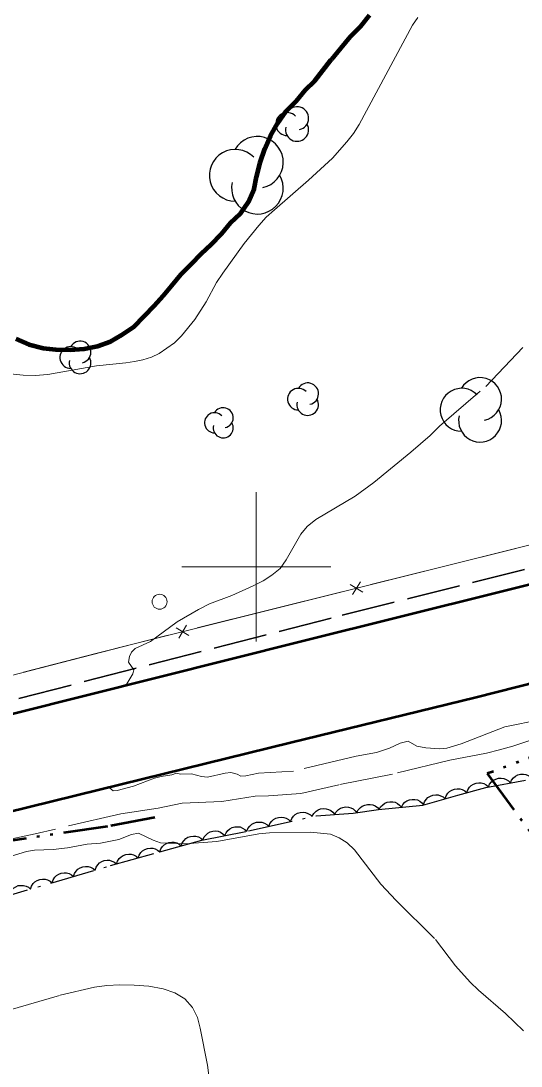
# Model space of a CAD drawing. Extents: x 355726 to 357533, y 5103782 to 5105258.
# Drawn here: x 356084.2 to 356117.7, y 5104766.6 to 5104836.6 of the extents above; entities that cross this region are included whole.
import ezdxf

# ---------------------------------------------------------------- set-up
doc = ezdxf.new("R2010")
doc.units = 0
doc.header["$LTSCALE"] = 0.6
for name, pattern in [('DASH_DOUBLE_DOT', [9.2, 5, -1.2, 0.3, -1.2, 0.3, -1.2]), ('DOT_DASHED', [7.7, 5, -1.2, 0.3, -1.2]), ('LONG_DASHED', [7.5, 6, -1.5])]:
    doc.linetypes.add(name, pattern=pattern)
for name, color, linetype, lineweight in [('2', 7, 'LONG_DASHED', 13), ('21', 7, 'LONG_DASHED', 35), ('36', 7, 'Continuous', 13), ('37', 7, 'Continuous', 13), ('4', 7, 'DASH_DOUBLE_DOT', 53), ('44', 7, 'Continuous', 25), ('61', 7, 'Continuous', 13)]:
    doc.layers.add(name, color=color, linetype=linetype, lineweight=lineweight)

msp = doc.modelspace()

# ---------------------------------------------------------------- linework, layer by layer
at = {"layer": '2', "linetype": 'Continuous'}
for points in [[(356103.5, 5104825.9), (356105.1, 5104827.38), (356106.07, 5104828.46), (356106.51, 5104829.03), (356106.88, 5104829.63), (356110.47, 5104836.28), (356110.83, 5104836.79)], [(356082.87, 5104812.99), (356084.38, 5104812.84), (356085.19, 5104812.82), (356086.04, 5104812.88), (356089.29, 5104813.47), (356091.25, 5104813.66), (356091.83, 5104813.76), (356092.4, 5104813.87), (356092.97, 5104814.05), (356093.5, 5104814.3), (356094.51, 5104815.01), (356094.98, 5104815.48), (356095.88, 5104816.58), (356096.63, 5104817.76), (356097.33, 5104819.04), (356097.75, 5104819.68), (356099.18, 5104821.66), (356100.17, 5104822.86), (356100.67, 5104823.42), (356101.21, 5104823.92), (356103.5, 5104825.9)]]:
    msp.add_lwpolyline(points, dxfattribs=at)
at = {"layer": '2'}
for points in [[(356091.12, 5104792.01), (356091.32, 5104792.18), (356091.73, 5104792.84), (356091.79, 5104793.12), (356091.43, 5104793.63), (356091.51, 5104794.01), (356091.63, 5104794.3), (356091.89, 5104794.54), (356092.9, 5104795.01), (356094.69, 5104796.32), (356096.12, 5104797.16), (356096.86, 5104797.54), (356098.35, 5104798.09), (356099.8, 5104798.73), (356100.47, 5104799.08), (356101.05, 5104799.45), (356101.59, 5104799.9), (356102, 5104800.48), (356102.98, 5104802.19), (356103.4, 5104802.7), (356103.98, 5104803.17), (356106.62, 5104804.75), (356107.87, 5104805.66), (356110.36, 5104807.68), (356111.64, 5104808.8), (356112.28, 5104809.43), (356115.37, 5104812.09), (356118.26, 5104815.13)], [(356123.14, 5104789.97), (356117.18, 5104788), (356116.3, 5104787.75), (356115.43, 5104787.53), (356112.96, 5104787.07), (356109.12, 5104786.12), (356105.52, 5104785.41), (356102.98, 5104784.84), (356100.82, 5104784.67), (356099.93, 5104784.66), (356097.7, 5104784.3), (356095.03, 5104784.18), (356093.42, 5104783.84), (356090.92, 5104783.48), (356085.18, 5104782.13), (356083.3, 5104781.73)], [(356119.08, 5104789.79), (356116.65, 5104789.3), (356113.72, 5104788.15), (356112.76, 5104787.87), (356112.28, 5104787.82), (356111.35, 5104787.88), (356110.76, 5104788.01), (356110.17, 5104788.34), (356109.63, 5104788.2), (356108.92, 5104787.86), (356108.06, 5104787.57), (356106.7, 5104787.34), (356102.5, 5104786.33), (356100.14, 5104786.19), (356099.29, 5104786.01), (356098.96, 5104786), (356098.72, 5104786.13), (356098.29, 5104786.23), (356097.91, 5104786.2), (356096.73, 5104785.92), (356096.32, 5104785.96), (356095.66, 5104786.15), (356094.93, 5104786.13), (356094.65, 5104786.19), (356094.33, 5104786.07), (356093.63, 5104785.98), (356093.19, 5104785.86), (356091.78, 5104785.32), (356090.67, 5104785.04), (356090.41, 5104785.01), (356090.14, 5104785.24)], [(356082.62, 5104780.34), (356084.61, 5104780.94), (356085.15, 5104781.03), (356086.4, 5104781.09), (356087.34, 5104781.2), (356088.67, 5104781.43), (356089.57, 5104781.5), (356090.78, 5104781.76), (356091.64, 5104782.08), (356092.11, 5104782.17), (356093.1, 5104781.7), (356093.57, 5104781.53), (356095.22, 5104781.45), (356097.35, 5104781.61), (356100.18, 5104782.13), (356100.88, 5104782.2), (356103.64, 5104782.25), (356104.97, 5104782.11), (356105.56, 5104781.86), (356106.09, 5104781.53), (356106.57, 5104781.05), (356108.34, 5104778.76), (356109.37, 5104777.66), (356112.01, 5104775.05), (356113.35, 5104773.3), (356114.33, 5104772.19), (356114.88, 5104771.66), (356116.69, 5104770.09), (356117.91, 5104768.93)], [(356083.36, 5104770.3), (356086.87, 5104771.32), (356089.15, 5104771.86), (356089.99, 5104771.97), (356090.86, 5104772.01), (356091.82, 5104771.99), (356092.8, 5104771.92), (356093.75, 5104771.76), (356094.54, 5104771.49), (356095.21, 5104771.07), (356095.72, 5104770.51), (356096.05, 5104769.84), (356096.24, 5104769.12), (356096.74, 5104766.63), (356096.94, 5104765.05)]]:
    msp.add_lwpolyline(points, dxfattribs=at)
at = {"layer": '21', "linetype": 'Continuous', "lineweight": 53}
for points in [[(356265.12, 5104834.88), (356257.59, 5104833.43), (356249.24, 5104831.48), (356241.54, 5104829.79), (356235.3, 5104828.24), (356228.28, 5104826), (356220.13, 5104823.86), (356211.31, 5104821.8), (356200.68, 5104819.37), (356190.43, 5104816.84), (356179.84, 5104814.21), (356168.92, 5104811.4), (356156.43, 5104808.45), (356123.02, 5104799.98), (356103.02, 5104795), (356083.74, 5104790.16), (356066.42, 5104785.94), (356046.6, 5104780.55), (356019.42, 5104772.79), (356007.97, 5104769.51), (355987.34, 5104763.62), (355953.78, 5104754.18)], [(356261.8, 5104828.33), (356252.8, 5104826.47), (356245.44, 5104824.76), (356238.22, 5104822.96), (356233.62, 5104821.5), (356227.06, 5104819.47), (356213.46, 5104816), (356201.5, 5104813.08), (356187.44, 5104809.63), (356171.15, 5104805.42), (356156.01, 5104801.55), (356141.11, 5104797.95), (356114.74, 5104791.25), (356102.3, 5104788.23), (356089.5, 5104785.08), (356076.87, 5104781.97), (356064.9, 5104778.63), (356049.66, 5104774.82), (356033.83, 5104770.29), (356032.1, 5104769.8)]]:
    msp.add_lwpolyline(points, dxfattribs=at)
at = {"layer": '21'}
msp.add_lwpolyline([(356160.11, 5104810.43), (356157.25, 5104809.72), (356105.02, 5104796.58), (356064.05, 5104786.04), (356047.45, 5104781.71)], dxfattribs=at)
at = {"layer": '36'}
msp.add_circle((356093.519, 5104797.67), 0.5, dxfattribs=at)
at = {"layer": '37'}
for p, q in [((356112.53, 5104800.03), (356117.38, 5104801.24)), ((356107.68, 5104798.82), (356112.53, 5104800.03)), ((356106.45, 5104798.15), (356106.97, 5104799)), ((356100.89, 5104797.12), (356105.74, 5104798.33)), ((356107.14, 5104798.32), (356106.28, 5104798.83)), ((356096.04, 5104795.92), (356100.89, 5104797.12)), ((356094.81, 5104795.24), (356095.32, 5104796.1)), ((356095.49, 5104795.42), (356094.64, 5104795.93)), ((356084.41, 5104792.95), (356089.25, 5104794.2))]:
    msp.add_line(p, q, dxfattribs=at)
for points in [[(356040.78, 5104914.05), (356040.73, 5104914), (356026.2, 5104918.42), (356023.13, 5104909.33), (356033.59, 5104858.78), (356038.69, 5104834.32), (356042.77, 5104814.09), (356048.28, 5104787.91), (356052.77, 5104784.78), (356091.72, 5104794.84), (356125.59, 5104803.28), (356157.52, 5104811.08), (356157.7, 5104814.25), (356129.85, 5104843.18), (356126.04, 5104847.65), (356126.51, 5104847.98), (356130.53, 5104851.49), (356164.66, 5104815.34)], [(356089.25, 5104794.2), (356091.72, 5104794.84), (356094.1, 5104795.43)]]:
    msp.add_lwpolyline(points, dxfattribs=at)
at = {"layer": '4', "linetype": 'Continuous', "lineweight": 90}
for points in [[(356105, 5104833.94), (356105.05, 5104834.01), (356105.66, 5104834.75), (356106.28, 5104835.5), (356106.97, 5104836.2), (356107.59, 5104836.94)], [(356083.89, 5104815.28), (356084.76, 5104814.89), (356085.72, 5104814.65), (356086.57, 5104814.57), (356087.53, 5104814.53), (356088.46, 5104814.6), (356089.36, 5104814.78), (356090.23, 5104815.09), (356090.99, 5104815.55), (356091.79, 5104816.09), (356092.48, 5104816.8), (356093.17, 5104817.5), (356093.75, 5104818.16), (356094.32, 5104818.83), (356094.94, 5104819.58), (356095.63, 5104820.28), (356096.32, 5104820.98), (356096.97, 5104821.6), (356097.66, 5104822.3), (356098.28, 5104823.05), (356098.93, 5104823.67), (356099.47, 5104824.46), (356099.86, 5104825.33), (356100.02, 5104826.13), (356100.26, 5104827.09), (356100.57, 5104828), (356100.96, 5104828.87), (356101.43, 5104829.7), (356101.97, 5104830.49), (356102.66, 5104831.19), (356103.28, 5104831.93), (356103.93, 5104832.56), (356105, 5104833.94)]]:
    msp.add_lwpolyline(points, dxfattribs=at)
at = {"layer": '4'}
for points in [[(356275.82, 5104827.4), (356259.16, 5104824.29), (356242.37, 5104820.67), (356222.98, 5104816.68), (356200.05, 5104810.25), (356173.8, 5104804), (356150.6, 5104797.48), (356131.4, 5104792.09), (356115.47, 5104786.16), (356121.71, 5104777.69), (356126.91, 5104771.09), (356127.34, 5104770.51), (356127.73, 5104769.93), (356128.06, 5104769.33), (356128.39, 5104768.7), (356128.68, 5104768.04), (356128.97, 5104767.36), (356129.29, 5104766.63), (356129.65, 5104765.88)], [(356093.21, 5104783.23), (356090.04, 5104782.63), (356083.67, 5104781.68), (356075.31, 5104779.38), (356064.67, 5104776.26), (356051.91, 5104773), (356039.32, 5104768.79), (356038.13, 5104768.54)]]:
    msp.add_lwpolyline(points, dxfattribs=at)
at = {"layer": '44', "linetype": 'DOT_DASHED'}
msp.add_lwpolyline([(356042.27, 5104766.28), (356042.61, 5104766.88), (356043.72, 5104767.45), (356046.41, 5104768.7), (356049.71, 5104769.62), (356053.77, 5104770.5), (356062.42, 5104773.28), (356063.83, 5104773.67), (356066.01, 5104774.03), (356068.19, 5104774.39), (356070.07, 5104774.91), (356078.03, 5104776.48), (356081.79, 5104777.53), (356090.24, 5104780), (356093.53, 5104780.92), (356096.35, 5104781.71), (356099.47, 5104782.32), (356104, 5104783.34), (356106.48, 5104783.52), (356108.19, 5104783.75), (356111.15, 5104784.06), (356113.5, 5104784.72), (356115.38, 5104785.24), (356118.03, 5104785.73)], dxfattribs=at)
at = {"layer": '44'}
for points in [[(356115.55, 5104785.27), (356115.63, 5104785.46), (356115.76, 5104785.62), (356115.89, 5104785.73), (356116.04, 5104785.8), (356116.22, 5104785.85), (356116.41, 5104785.85), (356116.58, 5104785.84), (356116.74, 5104785.77), (356116.89, 5104785.67), (356117.02, 5104785.54)], [(356117.02, 5104785.54), (356117.1, 5104785.73), (356117.24, 5104785.89), (356117.36, 5104786), (356117.52, 5104786.07), (356117.7, 5104786.12), (356117.89, 5104786.13), (356118.05, 5104786.11), (356118.21, 5104786.04), (356118.37, 5104785.94), (356118.5, 5104785.82)], [(356112.65, 5104784.48), (356112.72, 5104784.68), (356112.84, 5104784.85), (356112.95, 5104784.97), (356113.1, 5104785.06), (356113.27, 5104785.12), (356113.46, 5104785.14), (356113.63, 5104785.14), (356113.79, 5104785.09), (356113.96, 5104785), (356114.1, 5104784.89)], [(356114.1, 5104784.89), (356114.16, 5104785.08), (356114.28, 5104785.25), (356114.4, 5104785.37), (356114.55, 5104785.46), (356114.72, 5104785.52), (356114.91, 5104785.54), (356115.07, 5104785.54), (356115.24, 5104785.49), (356115.41, 5104785.4), (356115.54, 5104785.29)], [(356108.23, 5104783.75), (356108.33, 5104783.94), (356108.47, 5104784.08), (356108.6, 5104784.18), (356108.76, 5104784.24), (356108.95, 5104784.28), (356109.14, 5104784.27), (356109.3, 5104784.24), (356109.45, 5104784.16), (356109.6, 5104784.05), (356109.72, 5104783.91)], [(356109.72, 5104783.91), (356109.82, 5104784.09), (356109.96, 5104784.24), (356110.09, 5104784.34), (356110.26, 5104784.4), (356110.44, 5104784.44), (356110.63, 5104784.42), (356110.79, 5104784.4), (356110.95, 5104784.32), (356111.09, 5104784.2), (356111.21, 5104784.07)], [(356111.21, 5104784.08), (356111.27, 5104784.27), (356111.39, 5104784.44), (356111.5, 5104784.56), (356111.66, 5104784.65), (356111.83, 5104784.72), (356112.02, 5104784.74), (356112.18, 5104784.74), (356112.35, 5104784.68), (356112.52, 5104784.6), (356112.65, 5104784.48)], [(356102.29, 5104782.96), (356102.37, 5104783.15), (356102.49, 5104783.31), (356102.61, 5104783.42), (356102.77, 5104783.51), (356102.94, 5104783.56), (356103.14, 5104783.57), (356103.3, 5104783.56), (356103.46, 5104783.5), (356103.62, 5104783.41), (356103.75, 5104783.28)], [(356103.75, 5104783.32), (356103.85, 5104783.5), (356104, 5104783.64), (356104.14, 5104783.74), (356104.3, 5104783.8), (356104.49, 5104783.82), (356104.68, 5104783.81), (356104.84, 5104783.77), (356104.99, 5104783.69), (356105.13, 5104783.57), (356105.25, 5104783.43)], [(356105.25, 5104783.43), (356105.35, 5104783.61), (356105.5, 5104783.75), (356105.63, 5104783.85), (356105.8, 5104783.9), (356105.98, 5104783.93), (356106.17, 5104783.91), (356106.33, 5104783.88), (356106.49, 5104783.8), (356106.63, 5104783.68), (356106.74, 5104783.54)], [(356106.74, 5104783.55), (356106.83, 5104783.74), (356106.97, 5104783.89), (356107.1, 5104783.99), (356107.26, 5104784.06), (356107.44, 5104784.1), (356107.63, 5104784.1), (356107.8, 5104784.07), (356107.96, 5104784), (356108.11, 5104783.89), (356108.23, 5104783.75)], [(356099.36, 5104782.3), (356099.44, 5104782.49), (356099.57, 5104782.65), (356099.69, 5104782.77), (356099.84, 5104782.85), (356100.02, 5104782.9), (356100.21, 5104782.91), (356100.37, 5104782.9), (356100.54, 5104782.84), (356100.7, 5104782.75), (356100.83, 5104782.63)], [(356100.83, 5104782.63), (356100.9, 5104782.82), (356101.03, 5104782.98), (356101.15, 5104783.09), (356101.3, 5104783.18), (356101.48, 5104783.23), (356101.67, 5104783.24), (356101.84, 5104783.23), (356102, 5104783.17), (356102.16, 5104783.08), (356102.29, 5104782.96)], [(356096.42, 5104781.72), (356096.5, 5104781.92), (356096.63, 5104782.07), (356096.75, 5104782.18), (356096.91, 5104782.26), (356097.09, 5104782.31), (356097.28, 5104782.32), (356097.44, 5104782.3), (356097.61, 5104782.24), (356097.76, 5104782.14), (356097.89, 5104782.01)], [(356097.89, 5104782.01), (356097.97, 5104782.2), (356098.1, 5104782.36), (356098.23, 5104782.47), (356098.38, 5104782.55), (356098.56, 5104782.6), (356098.75, 5104782.6), (356098.92, 5104782.59), (356099.08, 5104782.52), (356099.24, 5104782.43), (356099.36, 5104782.3)], [(356093.53, 5104780.92), (356093.6, 5104781.12), (356093.71, 5104781.28), (356093.83, 5104781.4), (356093.98, 5104781.49), (356094.15, 5104781.56), (356094.34, 5104781.58), (356094.5, 5104781.58), (356094.67, 5104781.53), (356094.84, 5104781.44), (356094.97, 5104781.32)], [(356094.97, 5104781.32), (356095.04, 5104781.52), (356095.16, 5104781.69), (356095.27, 5104781.81), (356095.42, 5104781.9), (356095.59, 5104781.96), (356095.79, 5104781.98), (356095.95, 5104781.98), (356096.12, 5104781.93), (356096.28, 5104781.85), (356096.42, 5104781.73)], [(356090.64, 5104780.11), (356090.71, 5104780.31), (356090.82, 5104780.48), (356090.94, 5104780.6), (356091.09, 5104780.69), (356091.26, 5104780.75), (356091.45, 5104780.77), (356091.62, 5104780.77), (356091.78, 5104780.72), (356091.95, 5104780.63), (356092.09, 5104780.52)], [(356092.09, 5104780.52), (356092.15, 5104780.71), (356092.27, 5104780.88), (356092.38, 5104781), (356092.53, 5104781.09), (356092.71, 5104781.15), (356092.9, 5104781.17), (356093.06, 5104781.17), (356093.23, 5104781.12), (356093.39, 5104781.04), (356093.53, 5104780.92)], [(356089.2, 5104779.7), (356089.26, 5104779.89), (356089.38, 5104780.06), (356089.49, 5104780.18), (356089.64, 5104780.27), (356089.81, 5104780.34), (356090, 5104780.36), (356090.17, 5104780.37), (356090.33, 5104780.31), (356090.5, 5104780.23), (356090.64, 5104780.12)], [(356086.32, 5104778.85), (356086.38, 5104779.05), (356086.5, 5104779.22), (356086.61, 5104779.34), (356086.76, 5104779.43), (356086.93, 5104779.5), (356087.12, 5104779.52), (356087.29, 5104779.52), (356087.46, 5104779.47), (356087.62, 5104779.39), (356087.76, 5104779.28)], [(356087.76, 5104779.28), (356087.82, 5104779.47), (356087.94, 5104779.64), (356088.05, 5104779.76), (356088.2, 5104779.85), (356088.37, 5104779.92), (356088.56, 5104779.94), (356088.73, 5104779.95), (356088.89, 5104779.89), (356089.06, 5104779.81), (356089.2, 5104779.7)], [(356083.44, 5104778.01), (356083.5, 5104778.21), (356083.62, 5104778.38), (356083.73, 5104778.5), (356083.88, 5104778.59), (356084.05, 5104778.66), (356084.24, 5104778.68), (356084.41, 5104778.68), (356084.58, 5104778.63), (356084.74, 5104778.55), (356084.88, 5104778.43)], [(356084.88, 5104778.43), (356084.94, 5104778.63), (356085.06, 5104778.8), (356085.17, 5104778.92), (356085.32, 5104779.01), (356085.49, 5104779.08), (356085.68, 5104779.1), (356085.85, 5104779.1), (356086.02, 5104779.05), (356086.18, 5104778.97), (356086.32, 5104778.85)]]:
    msp.add_lwpolyline(points, dxfattribs=at)
for centre, radius, start, end in [((356102.069, 5104829.657), 0.771, 44.11537, 269.80396), ((356102.732, 5104830.043), 0.771, 282.26917, 149.72626), ((356102.732, 5104829.272), 0.771, 166.93686, 29.62122), ((356100.073, 5104827.095), 1.731, 282.26917, 149.72626), ((356098.584, 5104826.229), 1.731, 44.11537, 269.80396), ((356100.073, 5104825.364), 1.731, 166.93686, 29.62122), ((356088.194, 5104814.39), 0.727, 282.26917, 149.72626), ((356087.568, 5104814.026), 0.727, 44.11537, 269.80396), ((356088.194, 5104813.663), 0.727, 166.93686, 29.62122), ((356103.443, 5104811.599), 0.724, 282.26917, 149.72626), ((356114.991, 5104811.242), 1.439, 282.26917, 149.72626), ((356102.82, 5104811.236), 0.724, 44.11537, 269.80396), ((356113.754, 5104810.523), 1.439, 44.11537, 269.80396), ((356103.443, 5104810.874), 0.724, 166.93686, 29.62122), ((356097.203, 5104809.655), 0.673, 44.11537, 269.80396), ((356097.781, 5104809.992), 0.673, 282.26917, 149.72626), ((356114.991, 5104809.803), 1.439, 166.93686, 29.62122), ((356097.781, 5104809.319), 0.673, 166.93686, 29.62122)]:
    msp.add_arc(centre, radius, start, end, dxfattribs=at)
at = {"layer": '61'}
for p, q in [((356100, 5104795), (356100, 5104805)), ((356095, 5104800), (356105, 5104800))]:
    msp.add_line(p, q, dxfattribs=at)

doc.saveas('drawing.dxf')
